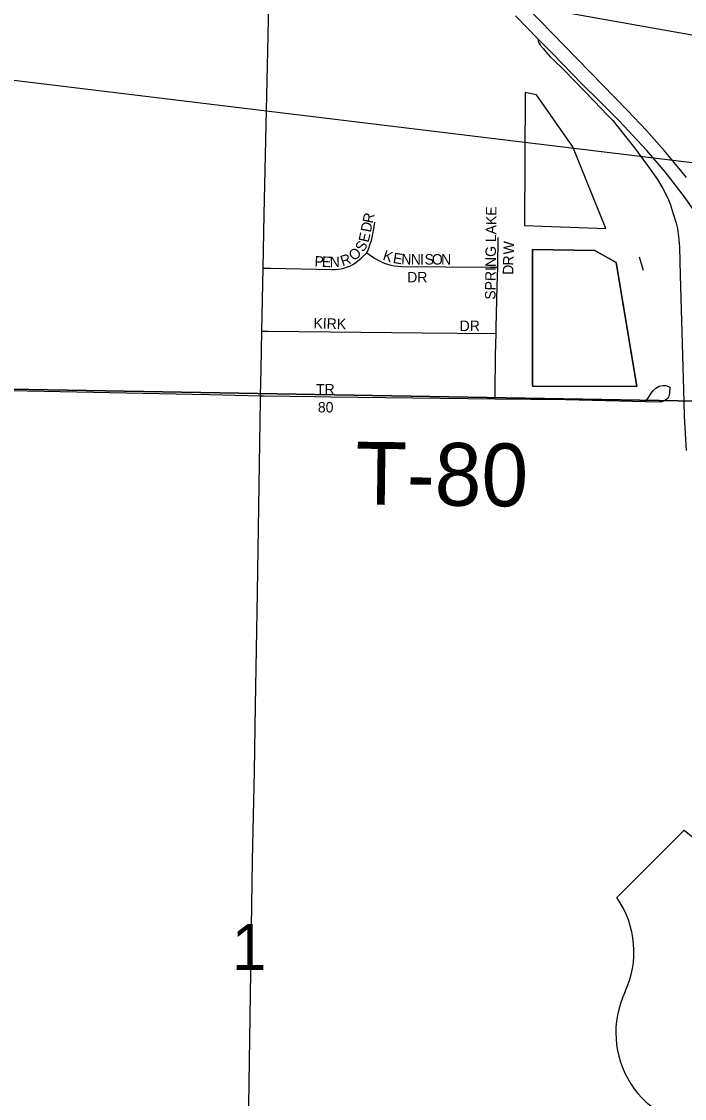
# Model space of a CAD drawing. Extents: x 0 to 68, y 0 to 52.9.
# Drawn here: x 25.412 to 25.991, y 17.291 to 18.23 of the extents above; entities that cross this region are included whole.
import ezdxf

# ---------------------------------------------------------------- set-up
doc = ezdxf.new("R2010")
doc.units = 0
for name, color, linetype in [('Default', 7, 'Continuous'), ('GM_X_Minor_Lake', 7, 'Continuous'), ('GM_X_Township_Road', 7, 'Continuous'), ('GM_X_Township_Road_Text', 7, 'Continuous'), ('SH_Data', 7, 'Continuous')]:
    doc.layers.add(name, color=color, linetype=linetype)

msp = doc.modelspace()

# ---------------------------------------------------------------- linework, layer by layer
at = {"layer": 'Default'}
msp.add_line((25.99115, 17.52471), (25.93225, 17.46581), dxfattribs=at)
msp.add_lwpolyline([(25.14963, 18.87544), (26.12306, 18.85678), (26.10248, 17.89751), (25.13487, 17.91419)], close=True, dxfattribs=at)
for points in [[(25.86368, 18.21523), (25.86349, 18.21453), (25.86347, 18.2141), (25.86347, 18.21361), (25.8635, 18.21333), (25.86361, 18.21289), (25.8637, 18.21265), (25.86415, 18.21178), (25.86464, 18.21096), (25.86569, 18.20953), (25.86795, 18.20686), (25.8702, 18.20414), (25.87442, 18.19945), (25.87706, 18.19693), (25.88638, 18.18802), (25.91258, 18.16098), (25.92413, 18.14875), (25.92863, 18.14412), (25.93866, 18.13148), (25.94681, 18.12143), (25.95905, 18.10486), (25.96761, 18.09252), (25.97227, 18.08481), (25.97635, 18.07678), (25.97866, 18.07123), (25.9815, 18.06269), (25.98408, 18.05444), (25.98514, 18.04985), (25.98586, 18.04531), (25.98672, 18.03711), (25.98692, 18.03356), (25.98745, 18.00919), (25.98921, 17.94904), (25.99074, 17.89847), (25.99112, 17.88598), (25.99273, 17.85599)], [(25.71379, 18.02846), (25.7154, 18.03176), (25.71697, 18.03651), (25.71786, 18.03939), (25.71895, 18.04363), (25.71974, 18.04786), (25.72101, 18.05536)], [(25.8282, 18.01615), (25.82871, 18.04204)], [(25.6234, 18.01523), (25.63004, 18.01514), (25.68336, 18.01399), (25.68639, 18.01416), (25.68917, 18.01432), (25.69161, 18.01473), (25.69399, 18.01531), (25.69632, 18.01601), (25.69905, 18.01694), (25.70218, 18.01868), (25.70431, 18.02009), (25.709, 18.02389), (25.71379, 18.02846)], [(25.71379, 18.02846), (25.72069, 18.02397), (25.72486, 18.02157), (25.72892, 18.01972), (25.73189, 18.01871), (25.73483, 18.01791), (25.7381, 18.01724), (25.74129, 18.01692), (25.74399, 18.01672), (25.82195, 18.01621), (25.8282, 18.01615)], [(25.95562, 18.01328), (25.95199, 18.02471)], [(25.8268, 17.95814), (25.82691, 17.96348), (25.82788, 17.99973), (25.8282, 18.01615)], [(25.62229, 17.96021), (25.628, 17.96015), (25.76265, 17.95872), (25.7928, 17.95842), (25.8268, 17.95814)], [(25.82604, 17.90128), (25.82608, 17.90612), (25.8264, 17.93934), (25.8268, 17.95814)], [(26.09387, 17.25905), (26.08992, 16.96639), (26.08919, 16.93826), (25.11945, 16.98714), (25.13487, 17.91419), (26.10248, 17.89751), (26.09726, 17.51056)], [(25.6689, 17.90322), (25.66912, 17.90322), (25.68233, 17.90305)]]:
    msp.add_lwpolyline(points, dxfattribs=at)
for centre, radius, start, end in [((26.03238, 17.56678), 0.0589, 225.573, 314.427), ((25.8647, 17.41851), 0.08246, 334.54712, 35.00093), ((26.01379, 17.348), 0.08246, 154.83192, 270.63826)]:
    msp.add_arc(centre, radius, start, end, dxfattribs=at)
at = {"layer": 'GM_X_Minor_Lake'}
for points in [[(25.8523, 18.16849), (25.85153, 18.05248), (25.92274, 18.04991)], [(25.8523, 18.16849), (25.85153, 18.05248), (25.92274, 18.04991), (25.89369, 18.12107), (25.86219, 18.16655), (25.8523, 18.16849)], [(25.92274, 18.04991), (25.89369, 18.12107), (25.86219, 18.16655), (25.8523, 18.16849)], [(25.85866, 18.03148), (25.8586, 17.91216), (25.94966, 17.91195), (25.93163, 18.02008)], [(25.85866, 18.03148), (25.91297, 18.03052), (25.93163, 18.02008), (25.94966, 17.91195), (25.8586, 17.91216), (25.85866, 18.03148)], [(25.93163, 18.02008), (25.91297, 18.03052), (25.85866, 18.03148)]]:
    msp.add_lwpolyline(points, dxfattribs=at)
at = {"layer": 'GM_X_Township_Road'}
for points in [[(25.6234, 18.01523), (25.62434, 18.06212), (25.62773, 18.21812), (25.62854, 18.26314), (25.63061, 18.36511), (25.63223, 18.43396), (25.63286, 18.47002), (25.63204, 18.48208), (25.63042, 18.49102), (25.62992, 18.49283), (25.62719, 18.50265), (25.61926, 18.52537), (25.60689, 18.556), (25.60358, 18.56418)], [(25.62229, 17.96021), (25.6234, 18.01523)], [(25.62106, 17.90389), (25.62163, 17.92709), (25.62229, 17.96021)], [(25.13675, 17.91444), (25.21364, 17.91287), (25.30354, 17.91099), (25.41741, 17.90826), (25.57626, 17.90501), (25.62106, 17.90389)], [(25.95747, 17.89875), (25.96378, 17.90815), (25.96626, 17.91044), (25.96906, 17.91208), (25.97238, 17.91268), (25.97505, 17.91274), (25.9787, 17.91133)], [(25.95747, 17.89875), (25.96866, 17.89846), (25.97182, 17.8989), (25.97483, 17.90016), (25.97695, 17.90204), (25.97814, 17.90432), (25.97839, 17.90645), (25.9787, 17.91133)], [(25.61215, 17.36181), (25.61421, 17.49808), (25.61592, 17.57607), (25.6168, 17.63309), (25.61836, 17.7321), (25.62097, 17.90014), (25.62106, 17.90389)], [(25.62106, 17.90389), (25.62416, 17.90381), (25.6689, 17.90322)], [(25.68233, 17.90305), (25.82604, 17.90128)], [(25.82604, 17.90128), (25.88764, 17.90052), (25.95747, 17.89875)], [(25.60477, 16.96057), (25.6049, 16.96701), (25.60906, 17.17102), (25.61039, 17.24602), (25.61215, 17.36181)]]:
    msp.add_lwpolyline(points, dxfattribs=at)
at = {"layer": 'SH_Data'}
msp.add_lwpolyline([(24.3814, 18.50597), (27.98592, 17.86584), (24.3814, 18.30364)], close=True, dxfattribs=at)
for points in [[(25.99304, 18.09447), (25.98938, 18.09913), (25.97397, 18.1175), (25.95807, 18.13543), (25.94161, 18.15286), (25.8535, 18.24291), (25.82692, 18.27015)], [(26.08295, 17.87609), (26.0758, 17.90105), (26.07562, 17.90165), (26.07048, 17.91812), (26.06272, 17.94158), (26.05705, 17.9574), (26.0511, 17.97249), (26.04506, 17.98623), (26.03849, 17.99973), (26.03014, 18.01637), (26.0242, 18.02736), (26.01608, 18.04047), (26.01087, 18.04871), (26.00621, 18.05635), (25.99133, 18.07759), (25.97451, 18.09931), (25.95852, 18.11796), (25.93422, 18.14375), (25.91588, 18.16223), (25.90202, 18.17569), (25.87571, 18.20289), (25.86368, 18.21523), (25.84383, 18.23546)]]:
    msp.add_lwpolyline(points, dxfattribs=at)

# ---------------------------------------------------------------- texts
at = {"layer": 'Default'}
for s, height, rotation, p in [('SPRING LAKE', 0.0091354, 89.3644, (25.82624, 17.98766)), ('R', 0.00914, 77.74244, (25.71896, 18.05383)), ('D', 0.00914, 78.33424, (25.71734, 18.04598)), ('S', 0.00914, 58.68266, (25.71088, 18.02865)), ('E', 0.00914, 77.54566, (25.71544, 18.03718)), ('W', 0.00914, 87.98219, (25.84219, 18.02699)), ('O', 0.00914, 41.16185, (25.70286, 18.02104)), ('K', 0.00914, 342.34609, (25.72721, 18.02261)), ('P', 0.00914, 357.07482, (25.66807, 18.01674)), ('E', 0.00914, 357.08717, (25.67449, 18.01641)), ('N', 0.00914, 0.98462, (25.68159, 18.01607)), ('R', 0.00914, 19.0462, (25.69272, 18.01675)), ('E', 0.00914, 350.61306, (25.73627, 18.01984)), ('N', 0.00914, 357.86488, (25.74387, 18.01866)), ('N', 0.00914, 359.92533, (25.75227, 18.01835)), ('I', 0.00914, 359.985, (25.76031, 18.01835)), ('S', 0.00914, 359.99563, (25.76434, 18.01835)), ('O', 0.00914, 359.99285, (25.77077, 18.01835)), ('N', 0.00914, 359.99285, (25.7788, 18.01835)), ('R', 0.00914, 88.27532, (25.84189, 18.01736)), ('DR', 0.009135, 0.00001, (25.74917, 18.0028)), ('D', 0.00914, 89.19122, (25.84178, 18.00936)), ('KIRK', 0.009135, 358.31626, (25.66722, 17.96276)), ('DR', 0.009135, 0.00001, (25.79499, 17.96035)), ('TR', 0.009135, 0.00001, (25.66958, 17.90497)), ('80', 0.009135, 0.00001, (25.67119, 17.8893)), ('1', 0.04038, 0.00001, (25.59602, 17.40249))]:
    msp.add_text(s, height=height, rotation=rotation, dxfattribs=at).set_placement(p)
at = {"layer": 'GM_X_Township_Road_Text'}
msp.add_text('T-80', height=0.054813, rotation=359.29306, dxfattribs=at).set_placement((25.70378, 17.80895))

doc.saveas('drawing.dxf')
